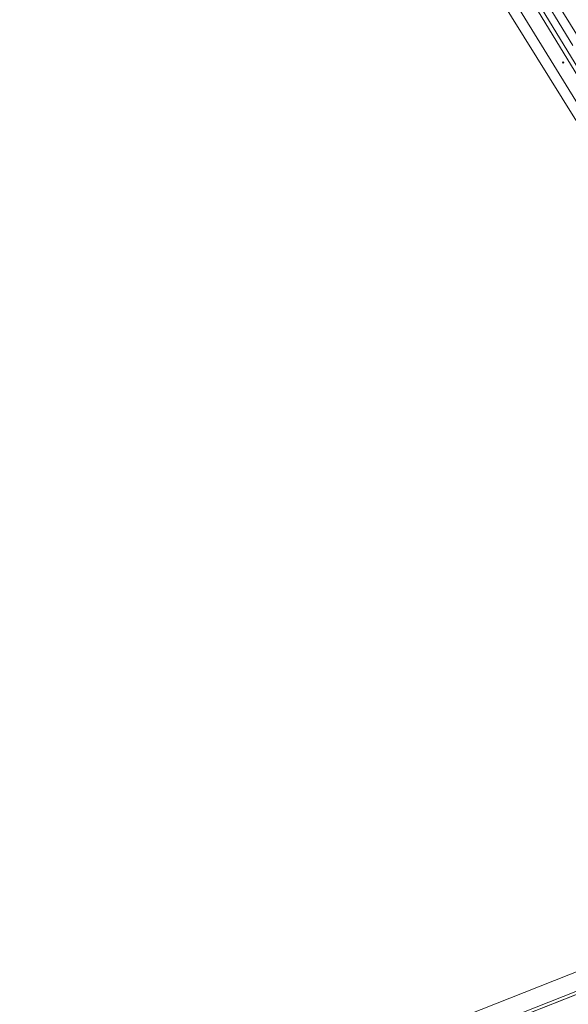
# Model space of a CAD drawing. Header units: metres. Extents: x 138165 to 154469, y 480134 to 494189.
# Tile 525 of 656: x 146314 to 146540, y 486136 to 486541. Entities that reach past the tile are written whole.
import ezdxf

# ---------------------------------------------------------------- set-up
doc = ezdxf.new("R2010")
doc.units = ezdxf.units.M
doc.header["$LTSCALE"] = 0.001
doc.header["$MEASUREMENT"] = 0
for name, color, linetype, lineweight in [('TOP-L-terrein schutting raster hek leuning', 7, 'Continuous', 0), ('TOP-L-topo objecten punt', 7, 'Continuous', 0), ('TOP-L-topo objecten vlak', 7, 'Continuous', 0)]:
    doc.layers.add(name, color=color, linetype=linetype, lineweight=lineweight)

# ---------------------------------------------------------------- blocks, each defined once
blk = doc.blocks.new('24')
at = {"layer": 'TOP-L-topo objecten punt', "color": 7, "linetype": 'Continuous', "lineweight": 0}
for radius in [0.025, 0.0182, 0.0115, 0.005]:
    blk.add_circle((0, 0), radius, dxfattribs=at)

msp = doc.modelspace()

# ---------------------------------------------------------------- linework, layer by layer
at = {"layer": 'TOP-L-terrein schutting raster hek leuning', "flags": 128}
msp.add_lwpolyline([(146449.02, 486103.01), (146492.21, 486120.18), (146643.12, 486179.79), (146688.85, 486106.4), (146670.99, 486099.45), (146646.93, 486089.88), (146595.47, 486069.53), (146589.95, 486067.36), (146520.51, 486039.88), (146513.72, 486037.26), (146500.57, 486032.15), (146472.19, 486044.36), (146470.6, 486048.44)], dxfattribs=at)
at = {"layer": 'TOP-L-topo objecten vlak', "flags": 128}
for points in [[(146598.9, 486417.01), (146547.68, 486499.04), (146458.31, 486643.91), (146347.55, 486826.5), (146318.42, 486876.41)], [(146314.08, 486874.39), (146342.64, 486826.56), (146344.59, 486822.7), (146454.44, 486641.06), (146542.22, 486500), (146543.42, 486498.07), (146545.03, 486495.39), (146547.73, 486490.93), (146546.88, 486490.38), (146558.11, 486472.29), (146586.17, 486427.06), (146586.32, 486426.82), (146587.98, 486424.14), (146588.18, 486423.81), (146593.72, 486414.88), (146593.86, 486414.66), (146598.9, 486417.01)], [(146449.73, 486670.91), (146462.93, 486649.32), (146585.23, 486449.15), (146593.52, 486435.47)], [(146595.02, 486436.39), (146586.71, 486450.04), (146464.37, 486650.27), (146451.2, 486671.81)], [(146541.36, 486530.1), (146509.83, 486581.62)], [(146522.37, 486584.68), (146516.79, 486582.03), (146515.85, 486578.84), (146526.78, 486560.8), (146542.92, 486534.66), (146549.5, 486536.81), (146557.86, 486540.68)], [(146638.26, 486187.29), (146636.71, 486186.62), (146436.82, 486107.62), (146434.81, 486105.4)], [(146640.06, 486179.92), (146491.67, 486121.31), (146446.45, 486103.94)], [(146640.52, 486178.76), (146492.21, 486120.18), (146449.02, 486103.01)]]:
    msp.add_lwpolyline(points, dxfattribs=at)

# ---------------------------------------------------------------- block references
at = {"layer": 'TOP-L-topo objecten punt', "xscale": 10, "yscale": 10, "zscale": 10}
msp.add_blockref('24', (146537.43, 486523.03), dxfattribs=at)

doc.saveas('drawing.dxf')
